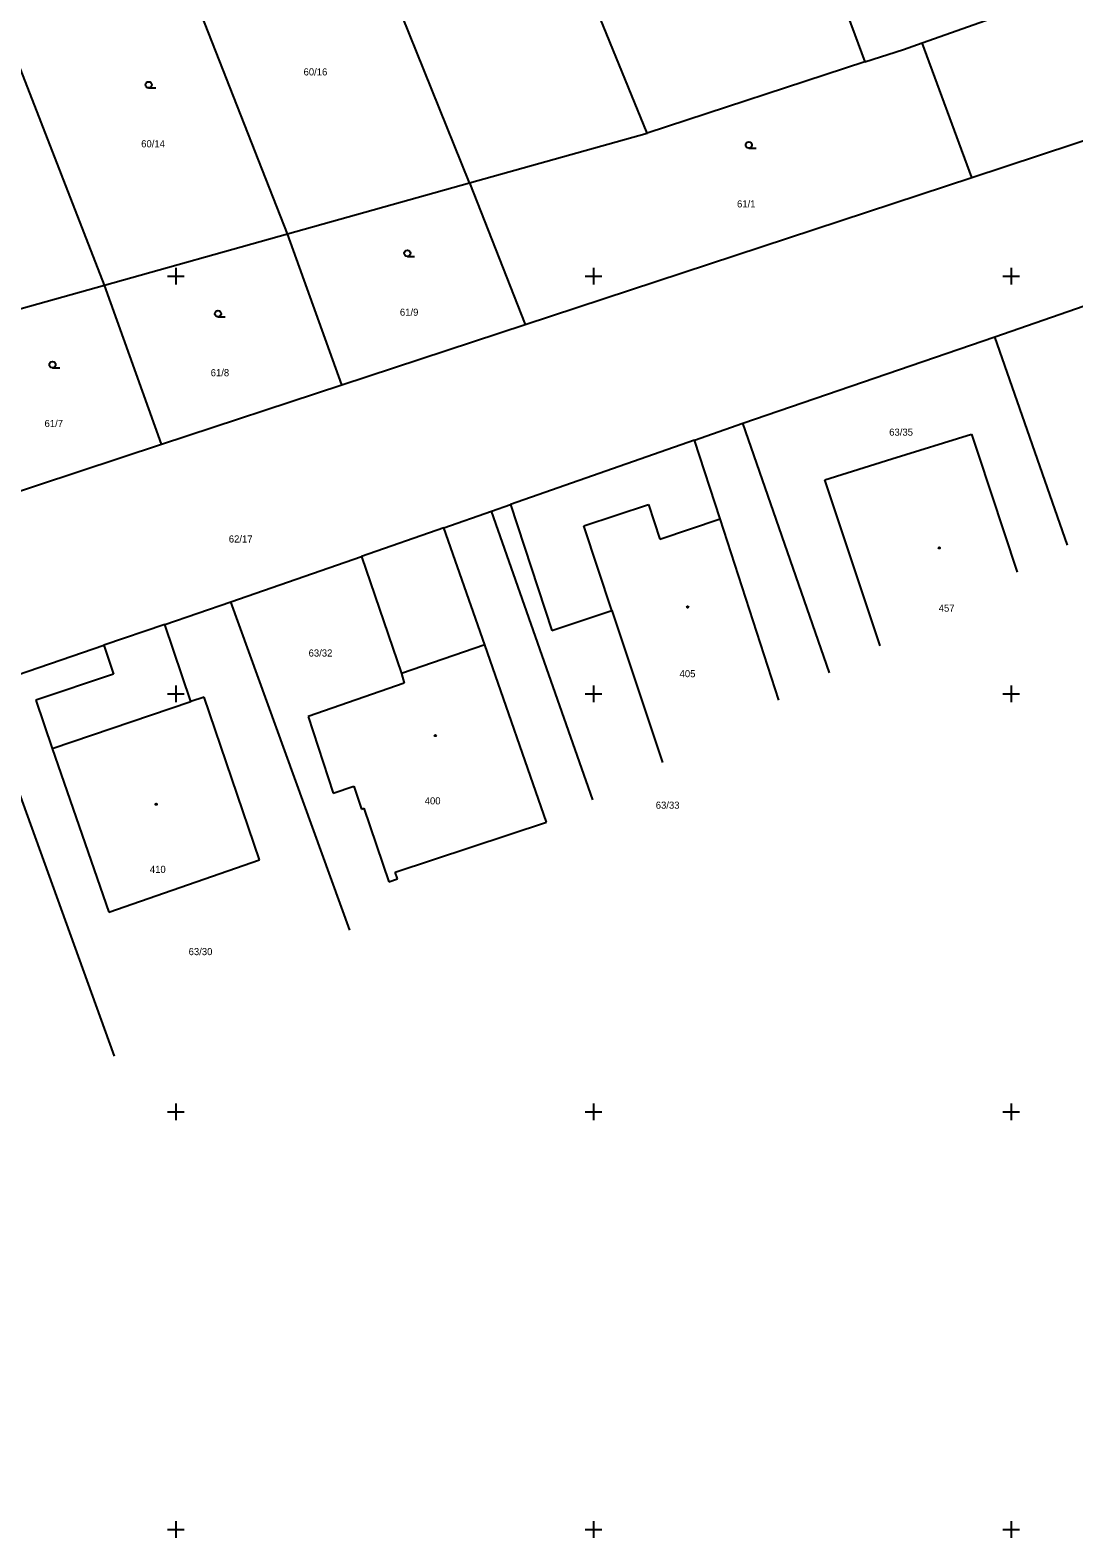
# Model space of a CAD drawing. Extents: x -703403 to -701924, y -1022520 to -1021856.
# Drawn here: x -703058.7 to -702996.3, y -1022150.5 to -1022060.3 of the extents above; entities that cross this region are included whole.
import ezdxf

# ---------------------------------------------------------------- set-up
doc = ezdxf.new("R2010")
doc.units = 0
for name, color, linetype in [('Z_hektometricka_sit', 7, 'Continuous'), ('Z_katastr_cisla_pozemkova', 7, 'Continuous'), ('Z_katastr_cisla_stavebni', 7, 'Continuous'), ('Z_katastr_hranice', 7, 'Continuous'), ('Z_katastr_vnitrni_kresba', 7, 'Continuous'), ('Z_katastr_znacky_budov', 7, 'Continuous'), ('Z_katastr_znacky_kultur', 7, 'Continuous')]:
    doc.layers.add(name, color=color, linetype=linetype)

msp = doc.modelspace()

# ---------------------------------------------------------------- linework, layer by layer
at = {"layer": 'Z_hektometricka_sit'}
for p, q in [((-703050, -1022074.5), (-703050, -1022075.5)), ((-703025, -1022074.5), (-703025, -1022075.5)), ((-703000, -1022074.5), (-703000, -1022075.5)), ((-703050.5, -1022075), (-703049.5, -1022075)), ((-703025.5, -1022075), (-703024.5, -1022075)), ((-703000.5, -1022075), (-702999.5, -1022075)), ((-703050, -1022099.5), (-703050, -1022100.5)), ((-703025, -1022099.5), (-703025, -1022100.5)), ((-703000, -1022099.5), (-703000, -1022100.5)), ((-703050.5, -1022100), (-703049.5, -1022100)), ((-703025.5, -1022100), (-703024.5, -1022100)), ((-703000.5, -1022100), (-702999.5, -1022100)), ((-703050.5, -1022125), (-703049.5, -1022125)), ((-703050, -1022124.5), (-703050, -1022125.5)), ((-703025.5, -1022125), (-703024.5, -1022125)), ((-703025, -1022124.5), (-703025, -1022125.5)), ((-703000.5, -1022125), (-702999.5, -1022125)), ((-703000, -1022124.5), (-703000, -1022125.5)), ((-703050, -1022149.5), (-703050, -1022150.5)), ((-703025, -1022149.5), (-703025, -1022150.5)), ((-703000, -1022149.5), (-703000, -1022150.5)), ((-703050.5, -1022150), (-703049.5, -1022150)), ((-703025.5, -1022150), (-703024.5, -1022150)), ((-703000.5, -1022150), (-702999.5, -1022150))]:
    msp.add_line(p, q, dxfattribs=at)
at = {"layer": 'Z_katastr_hranice'}
for p, q in [((-703023.88, -1022020.9), (-703008.77, -1022062.18)), ((-703021.79, -1022066.44), (-703030.5, -1022045.11)), ((-703032.43, -1022069.42), (-703040.66, -1022049.01)), ((-703005.33, -1022061.03), (-702987.45, -1022054.72)), ((-703043.32, -1022072.47), (-703050.16, -1022055.04)), ((-703054.27, -1022075.53), (-703060.65, -1022059.16)), ((-703002.37, -1022069.09), (-702971.68, -1022058.98)), ((-703006.46, -1022061.43), (-703005.33, -1022061.03)), ((-703002.37, -1022069.09), (-703005.33, -1022061.03)), ((-703008.77, -1022062.18), (-703006.46, -1022061.43)), ((-703008.77, -1022062.18), (-703021.79, -1022066.44)), ((-703032.43, -1022069.42), (-703021.79, -1022066.44)), ((-703029.09, -1022077.89), (-703002.37, -1022069.09)), ((-703043.32, -1022072.47), (-703032.43, -1022069.42)), ((-703032.43, -1022069.42), (-703029.09, -1022077.89)), ((-703054.27, -1022075.53), (-703043.32, -1022072.47)), ((-703040.07, -1022081.51), (-703043.32, -1022072.47)), ((-703000.99, -1022078.64), (-702985.84, -1022073.35)), ((-703064.68, -1022078.44), (-703054.27, -1022075.53)), ((-703050.86, -1022085.06), (-703054.27, -1022075.53)), ((-703040.07, -1022081.51), (-703029.09, -1022077.89)), ((-703016.06, -1022083.8), (-703000.99, -1022078.64)), ((-702996.629, -1022091.102), (-703000.99, -1022078.64)), ((-703050.86, -1022085.06), (-703040.07, -1022081.51)), ((-703018.96, -1022084.81), (-703016.06, -1022083.8)), ((-703010.88, -1022098.741), (-703016.06, -1022083.8)), ((-703007.14, -1022085.94), (-703002.38, -1022084.45)), ((-703002.38, -1022084.45), (-703002, -1022085.59)), ((-703060.9, -1022088.37), (-703050.86, -1022085.06)), ((-703018.96, -1022084.81), (-703029.98, -1022088.67)), ((-703017.43, -1022089.52), (-703018.96, -1022084.81)), ((-703011.16, -1022087.19), (-703007.14, -1022085.94)), ((-703002, -1022085.59), (-702999.641, -1022092.717)), ((-703007.853, -1022097.119), (-703011.16, -1022087.19)), ((-703033.96, -1022090.06), (-703031.12, -1022089.07)), ((-703031.12, -1022089.07), (-703029.98, -1022088.67)), ((-703025.052, -1022106.336), (-703031.12, -1022089.07)), ((-703029.98, -1022088.67), (-703027.49, -1022096.2)), ((-703013.913, -1022100.366), (-703017.43, -1022089.52)), ((-703033.96, -1022090.06), (-703038.89, -1022091.77)), ((-703031.51, -1022097.07), (-703033.96, -1022090.06)), ((-703046.71, -1022094.48), (-703038.89, -1022091.77)), ((-703038.89, -1022091.77), (-703036.49, -1022098.77)), ((-703050.66, -1022095.84), (-703046.71, -1022094.48)), ((-703039.589, -1022114.128), (-703046.71, -1022094.48)), ((-703027.49, -1022096.2), (-703023.9, -1022095.01)), ((-703023.9, -1022095.01), (-703020.882, -1022104.101)), ((-703050.66, -1022095.84), (-703054.32, -1022097.09)), ((-703049.1, -1022100.46), (-703050.66, -1022095.84)), ((-703061.66, -1022099.6), (-703054.32, -1022097.09)), ((-703054.32, -1022097.09), (-703053.74, -1022098.81)), ((-703027.81, -1022107.67), (-703031.51, -1022097.07)), ((-703053.74, -1022098.81), (-703058.38, -1022100.38)), ((-703036.49, -1022098.77), (-703036.33, -1022099.36)), ((-703053.683, -1022121.682), (-703061.66, -1022099.6)), ((-703036.33, -1022099.36), (-703042.09, -1022101.35)), ((-703058.38, -1022100.38), (-703057.4, -1022103.27)), ((-703048.3, -1022100.19), (-703049.1, -1022100.46)), ((-703045, -1022109.93), (-703048.3, -1022100.19)), ((-703042.09, -1022101.35), (-703040.59, -1022105.94)), ((-703057.4, -1022103.27), (-703054.02, -1022113.05)), ((-703040.59, -1022105.94), (-703039.36, -1022105.52)), ((-703039.36, -1022105.52), (-703038.89, -1022106.89)), ((-703038.89, -1022106.89), (-703038.75, -1022106.84)), ((-703038.75, -1022106.84), (-703037.25, -1022111.25)), ((-703036.88, -1022110.67), (-703027.81, -1022107.67)), ((-703054.02, -1022113.05), (-703045, -1022109.93)), ((-703036.74, -1022111.07), (-703036.88, -1022110.67)), ((-703037.25, -1022111.25), (-703036.74, -1022111.07))]:
    msp.add_line(p, q, dxfattribs=at)
at = {"layer": 'Z_katastr_vnitrni_kresba'}
for p, q in [((-703025.58, -1022089.94), (-703021.72, -1022088.66)), ((-703021.72, -1022088.66), (-703021.03, -1022090.73)), ((-703023.9, -1022095.01), (-703025.58, -1022089.94)), ((-703021.03, -1022090.73), (-703017.43, -1022089.52)), ((-703031.51, -1022097.07), (-703036.49, -1022098.77)), ((-703057.4, -1022103.27), (-703049.1, -1022100.46))]:
    msp.add_line(p, q, dxfattribs=at)
at = {"layer": 'Z_katastr_znacky_budov'}
for centre in [(-703004.312, -1022091.26), (-703019.372, -1022094.8), (-703034.472, -1022102.49), (-703051.182, -1022106.6)]:
    msp.add_circle(centre, 0.0437, dxfattribs=at)
at = {"layer": 'Z_katastr_znacky_kultur'}
for p, q in [((-703051.638, -1022063.74), (-703051.201, -1022063.74)), ((-703015.708, -1022067.34), (-703015.271, -1022067.34)), ((-703036.148, -1022073.82), (-703035.711, -1022073.82)), ((-703047.488, -1022077.44), (-703047.051, -1022077.44)), ((-703057.388, -1022080.48), (-703056.951, -1022080.48))]:
    msp.add_line(p, q, dxfattribs=at)
for centre in [(-703051.638, -1022063.552), (-703015.708, -1022067.152), (-703036.148, -1022073.632), (-703047.488, -1022077.252), (-703057.388, -1022080.292)]:
    msp.add_circle(centre, 0.187, dxfattribs=at)

# ---------------------------------------------------------------- texts
at = {"layer": 'Z_katastr_cisla_pozemkova'}
for s, p in [('60/16', (-703042.359, -1022062.99)), ('60/14', (-703052.079, -1022067.289)), ('61/1', (-703016.415, -1022070.89)), ('61/9', (-703036.594, -1022077.37)), ('61/8', (-703047.919, -1022080.99)), ('61/7', (-703057.864, -1022084.03)), ('63/35', (-703007.306, -1022084.548)), ('62/17', (-703046.834, -1022090.94)), ('63/32', (-703042.058, -1022097.764)), ('63/33', (-703021.28, -1022106.869)), ('63/30', (-703049.239, -1022115.632))]:
    msp.add_text(s, height=0.425, dxfattribs=at).set_placement(p)
at = {"layer": 'Z_katastr_cisla_stavebni'}
for s, p in [('457', (-703004.343, -1022095.08)), ('405', (-703019.853, -1022099)), ('400', (-703035.108, -1022106.61)), ('410', (-703051.559, -1022110.71))]:
    msp.add_text(s, height=0.425, dxfattribs=at).set_placement(p)

doc.saveas('drawing.dxf')
